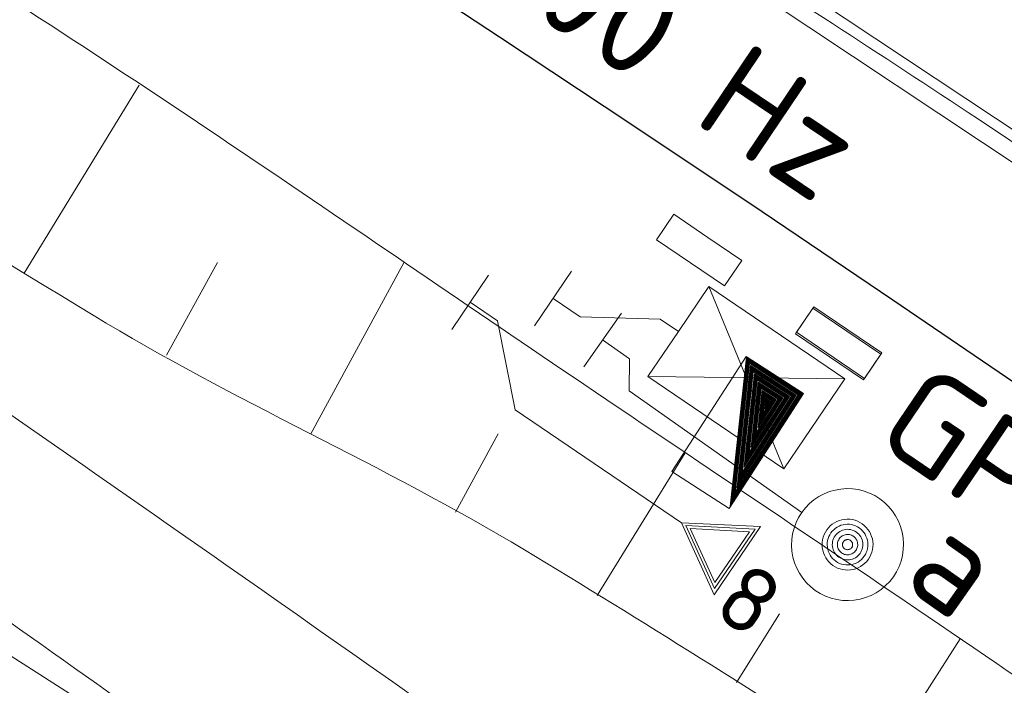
# Model space of a CAD drawing. Header units: metres. Extents: x 3425540 to 3446143, y 5432760 to 5444637.
# Tile 336 of 656: x 3440162 to 3440180, y 5439394 to 5439406. Entities that reach past the tile are written whole.
import ezdxf
from ezdxf.enums import TextEntityAlignment as Align

# ---------------------------------------------------------------- set-up
doc = ezdxf.new("R2010")
doc.units = ezdxf.units.M
for name, color, linetype, lineweight in [('B_Bestand', 9, 'Continuous', 18), ('B_Böschung', 9, 'Continuous', 18), ('B_Flurgrenzen', 9, 'Continuous', 18), ('B_Gleisachse', 9, 'Continuous', 25), ('Bestand Kabeltröge', 9, 'Continuous', 18)]:
    doc.layers.add(name, color=color, linetype=linetype, lineweight=lineweight)
doc.styles.get("Standard").update_dxf_attribs({"font": 'isocpeur.ttf'})

msp = doc.modelspace()

# ---------------------------------------------------------------- hatches: boundary and pattern name
at = {"layer": 'B_Bestand'}
h = msp.add_hatch(color=256, dxfattribs=at)
h.paths.add_polyline_path([(3440174.847, 5439397.368), (3440176.175, 5439399.424), (3440175.147, 5439400.088)])
h.paths.add_polyline_path([(3440174.854, 5439397.388), (3440175.151, 5439400.08), (3440176.168, 5439399.423)], flags=16)
h = msp.add_hatch(color=256, dxfattribs=at)
h.paths.add_polyline_path([(3440174.861, 5439397.408), (3440176.161, 5439399.421), (3440175.155, 5439400.071)])
h.paths.add_polyline_path([(3440174.868, 5439397.428), (3440175.158, 5439400.063), (3440176.154, 5439399.42)], flags=16)
h = msp.add_hatch(color=256, dxfattribs=at)
h.paths.add_polyline_path([(3440174.875, 5439397.448), (3440176.148, 5439399.418), (3440175.162, 5439400.055)])
h.paths.add_polyline_path([(3440174.911, 5439397.548), (3440175.182, 5439400.013), (3440176.114, 5439399.411)], flags=16)
h.paths.add_polyline_path([(3440174.903, 5439397.528), (3440175.178, 5439400.021), (3440176.121, 5439399.413)], flags=16)
h.paths.add_polyline_path([(3440174.896, 5439397.508), (3440175.174, 5439400.03), (3440176.127, 5439399.414)], flags=16)
h.paths.add_polyline_path([(3440174.889, 5439397.488), (3440175.17, 5439400.038), (3440176.134, 5439399.416)], flags=16)
h.paths.add_polyline_path([(3440174.882, 5439397.468), (3440175.166, 5439400.046), (3440176.141, 5439399.417)], flags=16)
h = msp.add_hatch(color=256, dxfattribs=at)
h.paths.add_polyline_path([(3440174.918, 5439397.568), (3440176.107, 5439399.41), (3440175.186, 5439400.004)])
h.paths.add_polyline_path([(3440174.925, 5439397.588), (3440175.19, 5439399.996), (3440176.1, 5439399.408)], flags=16)
h = msp.add_hatch(color=256, dxfattribs=at)
h.paths.add_polyline_path([(3440174.932, 5439397.608), (3440176.094, 5439399.407), (3440175.194, 5439399.988)])
h.paths.add_polyline_path([(3440174.939, 5439397.628), (3440175.198, 5439399.979), (3440176.087, 5439399.405)], flags=16)
h = msp.add_hatch(color=256, dxfattribs=at)
h.paths.add_polyline_path([(3440174.975, 5439397.728), (3440176.053, 5439399.398), (3440175.218, 5439399.937)])
h.paths.add_polyline_path([(3440174.982, 5439397.748), (3440175.222, 5439399.929), (3440176.046, 5439399.397)], flags=16)
h = msp.add_hatch(color=256, dxfattribs=at)
h.paths.add_polyline_path([(3440174.989, 5439397.768), (3440176.04, 5439399.395), (3440175.226, 5439399.921)])
h.paths.add_polyline_path([(3440174.996, 5439397.788), (3440175.23, 5439399.912), (3440176.033, 5439399.394)], flags=16)
h = msp.add_hatch(color=256, dxfattribs=at)
h.paths.add_polyline_path([(3440175.003, 5439397.808), (3440176.026, 5439399.392), (3440175.234, 5439399.904)])
h.paths.add_polyline_path([(3440175.039, 5439397.909), (3440175.254, 5439399.862), (3440175.992, 5439399.385)], flags=16)
h.paths.add_polyline_path([(3440175.032, 5439397.888), (3440175.25, 5439399.87), (3440175.999, 5439399.386)], flags=16)
h.paths.add_polyline_path([(3440175.024, 5439397.868), (3440175.246, 5439399.879), (3440176.006, 5439399.388)], flags=16)
h.paths.add_polyline_path([(3440175.017, 5439397.848), (3440175.242, 5439399.887), (3440176.013, 5439399.389)], flags=16)
h.paths.add_polyline_path([(3440175.01, 5439397.828), (3440175.238, 5439399.896), (3440176.019, 5439399.391)], flags=16)
h = msp.add_hatch(color=256, dxfattribs=at)
h.paths.add_polyline_path([(3440175.046, 5439397.928), (3440175.986, 5439399.384), (3440175.258, 5439399.853)])
h.paths.add_polyline_path([(3440175.053, 5439397.948), (3440175.262, 5439399.845), (3440175.979, 5439399.382)], flags=16)
h = msp.add_hatch(color=256, dxfattribs=at)
h.paths.add_polyline_path([(3440175.06, 5439397.969), (3440175.972, 5439399.381), (3440175.266, 5439399.837)])
h.paths.add_polyline_path([(3440175.067, 5439397.989), (3440175.27, 5439399.828), (3440175.965, 5439399.379)], flags=16)
h = msp.add_hatch(color=256, dxfattribs=at)
h.paths.add_polyline_path([(3440175.103, 5439398.089), (3440175.932, 5439399.372), (3440175.29, 5439399.786)])
h.paths.add_polyline_path([(3440175.11, 5439398.109), (3440175.294, 5439399.778), (3440175.925, 5439399.371)], flags=16)
h = msp.add_hatch(color=256, dxfattribs=at)
h.paths.add_polyline_path([(3440175.117, 5439398.129), (3440175.918, 5439399.369), (3440175.298, 5439399.77)])
h.paths.add_polyline_path([(3440175.124, 5439398.149), (3440175.302, 5439399.761), (3440175.911, 5439399.368)], flags=16)
h = msp.add_hatch(color=256, dxfattribs=at)
h.paths.add_polyline_path([(3440175.131, 5439398.169), (3440175.905, 5439399.366), (3440175.306, 5439399.753)])
h.paths.add_polyline_path([(3440175.167, 5439398.269), (3440175.326, 5439399.711), (3440175.871, 5439399.359)], flags=16)
h.paths.add_polyline_path([(3440175.16, 5439398.249), (3440175.322, 5439399.719), (3440175.878, 5439399.36)], flags=16)
h.paths.add_polyline_path([(3440175.153, 5439398.229), (3440175.318, 5439399.728), (3440175.884, 5439399.362)], flags=16)
h.paths.add_polyline_path([(3440175.145, 5439398.209), (3440175.314, 5439399.736), (3440175.891, 5439399.363)], flags=16)
h.paths.add_polyline_path([(3440175.138, 5439398.189), (3440175.31, 5439399.745), (3440175.898, 5439399.365)], flags=16)
h = msp.add_hatch(color=256, dxfattribs=at)
h.paths.add_polyline_path([(3440175.174, 5439398.289), (3440175.864, 5439399.357), (3440175.33, 5439399.703)])
h.paths.add_polyline_path([(3440175.181, 5439398.309), (3440175.334, 5439399.694), (3440175.857, 5439399.356)], flags=16)
h = msp.add_hatch(color=256, dxfattribs=at)
h.paths.add_polyline_path([(3440175.188, 5439398.329), (3440175.851, 5439399.355), (3440175.338, 5439399.686)])
h.paths.add_polyline_path([(3440175.195, 5439398.349), (3440175.342, 5439399.678), (3440175.844, 5439399.353)], flags=16)
h = msp.add_hatch(color=256, dxfattribs=at)
h.paths.add_polyline_path([(3440175.231, 5439398.449), (3440175.81, 5439399.346), (3440175.362, 5439399.636)])
h.paths.add_polyline_path([(3440175.238, 5439398.469), (3440175.366, 5439399.627), (3440175.803, 5439399.344)], flags=16)
h = msp.add_hatch(color=256, dxfattribs=at)
h.paths.add_polyline_path([(3440175.245, 5439398.489), (3440175.797, 5439399.343), (3440175.37, 5439399.619)])
h.paths.add_polyline_path([(3440175.252, 5439398.509), (3440175.374, 5439399.61), (3440175.79, 5439399.341)], flags=16)
h = msp.add_hatch(color=256, dxfattribs=at)
h.paths.add_polyline_path([(3440175.259, 5439398.529), (3440175.783, 5439399.34), (3440175.378, 5439399.602)])
h.paths.add_polyline_path([(3440175.295, 5439398.629), (3440175.398, 5439399.56), (3440175.75, 5439399.333)], flags=16)
h.paths.add_polyline_path([(3440175.288, 5439398.609), (3440175.394, 5439399.568), (3440175.756, 5439399.334)], flags=16)
h.paths.add_polyline_path([(3440175.281, 5439398.589), (3440175.39, 5439399.577), (3440175.763, 5439399.336)], flags=16)
h.paths.add_polyline_path([(3440175.274, 5439398.569), (3440175.386, 5439399.585), (3440175.77, 5439399.337)], flags=16)
h.paths.add_polyline_path([(3440175.266, 5439398.549), (3440175.382, 5439399.594), (3440175.777, 5439399.339)], flags=16)
h = msp.add_hatch(color=256, dxfattribs=at)
h.paths.add_polyline_path([(3440175.302, 5439398.649), (3440175.743, 5439399.331), (3440175.402, 5439399.552)])
h.paths.add_polyline_path([(3440175.309, 5439398.669), (3440175.406, 5439399.543), (3440175.736, 5439399.33)], flags=16)
h = msp.add_hatch(color=256, dxfattribs=at)
h.paths.add_polyline_path([(3440175.316, 5439398.689), (3440175.729, 5439399.328), (3440175.409, 5439399.535)])
h.paths.add_polyline_path([(3440175.323, 5439398.709), (3440175.413, 5439399.527), (3440175.723, 5439399.327)], flags=16)
h = msp.add_hatch(color=256, dxfattribs=at)
h.paths.add_polyline_path([(3440175.359, 5439398.809), (3440175.689, 5439399.32), (3440175.434, 5439399.485)])
h.paths.add_polyline_path([(3440175.366, 5439398.829), (3440175.438, 5439399.476), (3440175.682, 5439399.318)], flags=16)
h = msp.add_hatch(color=256, dxfattribs=at)
h.paths.add_polyline_path([(3440175.373, 5439398.849), (3440175.675, 5439399.317), (3440175.442, 5439399.468)])
h.paths.add_polyline_path([(3440175.38, 5439398.869), (3440175.445, 5439399.46), (3440175.669, 5439399.315)], flags=16)
h = msp.add_hatch(color=256, dxfattribs=at)
h.paths.add_polyline_path([(3440175.388, 5439398.889), (3440175.662, 5439399.314), (3440175.449, 5439399.451)])
h.paths.add_polyline_path([(3440175.423, 5439398.989), (3440175.469, 5439399.409), (3440175.628, 5439399.307)], flags=16)
h.paths.add_polyline_path([(3440175.416, 5439398.969), (3440175.465, 5439399.418), (3440175.635, 5439399.308)], flags=16)
h.paths.add_polyline_path([(3440175.409, 5439398.949), (3440175.461, 5439399.426), (3440175.642, 5439399.31)], flags=16)
h.paths.add_polyline_path([(3440175.402, 5439398.929), (3440175.457, 5439399.434), (3440175.648, 5439399.311)], flags=16)
h.paths.add_polyline_path([(3440175.395, 5439398.909), (3440175.453, 5439399.443), (3440175.655, 5439399.312)], flags=16)
h = msp.add_hatch(color=256, dxfattribs=at)
h.paths.add_polyline_path([(3440175.43, 5439399.009), (3440175.621, 5439399.305), (3440175.473, 5439399.401)])
h.paths.add_polyline_path([(3440175.437, 5439399.029), (3440175.477, 5439399.392), (3440175.615, 5439399.304)], flags=16)
h = msp.add_hatch(color=256, dxfattribs=at)
h.paths.add_polyline_path([(3440175.444, 5439399.049), (3440175.608, 5439399.302), (3440175.481, 5439399.384)])
h.paths.add_polyline_path([(3440175.452, 5439399.069), (3440175.485, 5439399.376), (3440175.601, 5439399.301)], flags=16)
h = msp.add_hatch(color=256, dxfattribs=at)
h.paths.add_polyline_path([(3440175.48, 5439399.149), (3440175.574, 5439399.295), (3440175.501, 5439399.342)])
h.paths.add_polyline_path([(3440175.487, 5439399.169), (3440175.505, 5439399.334), (3440175.567, 5439399.294)], flags=16)
h = msp.add_hatch(color=256, dxfattribs=at)
h.paths.add_polyline_path([(3440175.494, 5439399.189), (3440175.561, 5439399.292), (3440175.509, 5439399.325)])
h.paths.add_polyline_path([(3440175.501, 5439399.209), (3440175.513, 5439399.317), (3440175.554, 5439399.291)], flags=16)
h = msp.add_hatch(color=256, dxfattribs=at)
h.paths.add_polyline_path([(3440175.508, 5439399.23), (3440175.547, 5439399.289), (3440175.517, 5439399.309)])
h.paths.add_polyline_path([(3440175.516, 5439399.25), (3440175.521, 5439399.3), (3440175.54, 5439399.288)], flags=16)

# ---------------------------------------------------------------- linework, layer by layer
for p, q in [((3440173.502, 5439402.232), (3440173.818, 5439402.697)), ((3440173.818, 5439402.697), (3440174.438, 5439402.276)), ((3440174.438, 5439402.276), (3440175.059, 5439401.855)), ((3440174.743, 5439401.39), (3440173.502, 5439402.232)), ((3440175.059, 5439401.855), (3440174.743, 5439401.39)), ((3440170.44, 5439401.587), (3440169.766, 5439400.594)), ((3440171.953, 5439401.658), (3440171.279, 5439400.665)), ((3440174.461, 5439401.378), (3440175.829, 5439398.055)), ((3440170.103, 5439401.091), (3440170.599, 5439400.754)), ((3440171.616, 5439401.162), (3440172.112, 5439400.825)), ((3440172.866, 5439400.895), (3440172.176, 5439399.914)), ((3440176.04, 5439400.519), (3440176.354, 5439400.985)), ((3440176.057, 5439400.546), (3440176.373, 5439401.011)), ((3440176.354, 5439400.985), (3440176.976, 5439400.566)), ((3440176.373, 5439401.011), (3440176.993, 5439400.59)), ((3440170.599, 5439400.754), (3440170.927, 5439399.13)), ((3440172.112, 5439400.825), (3440173.572, 5439400.784)), ((3440177.284, 5439399.68), (3440176.04, 5439400.519)), ((3440177.298, 5439399.704), (3440176.057, 5439400.546)), ((3440176.976, 5439400.566), (3440177.598, 5439400.147)), ((3440176.993, 5439400.59), (3440177.614, 5439400.169)), ((3440172.521, 5439400.404), (3440173.011, 5439400.059)), ((3440177.598, 5439400.147), (3440177.284, 5439399.68)), ((3440177.614, 5439400.169), (3440177.298, 5439399.704)), ((3440173.002, 5439399.476), (3440173.014, 5439400.055)), ((3440175.139, 5439400.105), (3440173.783, 5439398.006)), ((3440176.188, 5439399.427), (3440175.139, 5439400.105)), ((3440176.942, 5439399.695), (3440173.348, 5439399.739)), ((3440173.002, 5439399.477), (3440176.155, 5439397.258)), ((3440174.832, 5439397.328), (3440176.188, 5439399.427)), ((3440173.783, 5439398.006), (3440174.832, 5439397.328))]:
    msp.add_line(p, q, dxfattribs=at)
for points in [[(3440173.572, 5439400.784), (3440173.905, 5439400.559), (3440173.348, 5439399.739), (3440175.829, 5439398.055), (3440176.942, 5439399.695), (3440174.461, 5439401.378), (3440173.905, 5439400.559)], [(3440170.927, 5439399.13), (3440173.96, 5439397.071), (3440174.559, 5439395.755), (3440175.404, 5439397.001), (3440173.96, 5439397.071)], [(3440176.402, 5439395.835), (3440176.493, 5439395.778), (3440176.589, 5439395.731), (3440176.69, 5439395.694), (3440176.794, 5439395.668), (3440176.899, 5439395.653), (3440177.006, 5439395.649), (3440177.113, 5439395.656), (3440177.218, 5439395.675), (3440177.321, 5439395.704), (3440177.42, 5439395.744), (3440177.515, 5439395.794), (3440177.604, 5439395.853), (3440177.685, 5439395.922), (3440177.76, 5439395.999), (3440177.826, 5439396.083), (3440177.883, 5439396.173), (3440177.93, 5439396.27), (3440177.967, 5439396.37), (3440177.993, 5439396.474), (3440178.008, 5439396.58), (3440178.012, 5439396.687), (3440178.005, 5439396.793), (3440177.987, 5439396.898), (3440177.958, 5439397.001), (3440177.918, 5439397.1), (3440177.868, 5439397.195), (3440177.808, 5439397.284), (3440177.739, 5439397.367), (3440177.663, 5439397.441), (3440177.578, 5439397.507), (3440177.488, 5439397.564), (3440177.392, 5439397.611), (3440177.292, 5439397.647), (3440177.188, 5439397.674), (3440177.082, 5439397.688), (3440176.975, 5439397.693), (3440176.868, 5439397.685), (3440176.763, 5439397.667), (3440176.66, 5439397.638), (3440176.561, 5439397.598), (3440176.466, 5439397.548), (3440176.378, 5439397.488), (3440176.295, 5439397.42), (3440176.221, 5439397.343), (3440176.154, 5439397.259), (3440176.098, 5439397.168), (3440176.05, 5439397.072), (3440176.014, 5439396.972), (3440175.988, 5439396.868), (3440175.973, 5439396.762), (3440175.968, 5439396.655), (3440175.976, 5439396.549), (3440175.994, 5439396.443), (3440176.023, 5439396.34), (3440176.064, 5439396.241), (3440176.113, 5439396.147), (3440176.173, 5439396.058), (3440176.241, 5439395.976), (3440176.318, 5439395.901), (3440176.402, 5439395.835)], [(3440176.723, 5439396.291), (3440176.765, 5439396.265), (3440176.809, 5439396.244), (3440176.854, 5439396.227), (3440176.901, 5439396.215), (3440176.949, 5439396.208), (3440176.998, 5439396.206), (3440177.046, 5439396.21), (3440177.094, 5439396.218), (3440177.141, 5439396.231), (3440177.186, 5439396.249), (3440177.229, 5439396.272), (3440177.269, 5439396.299), (3440177.306, 5439396.33), (3440177.34, 5439396.365), (3440177.37, 5439396.404), (3440177.396, 5439396.445), (3440177.418, 5439396.489), (3440177.435, 5439396.534), (3440177.447, 5439396.581), (3440177.453, 5439396.629), (3440177.455, 5439396.678), (3440177.452, 5439396.726), (3440177.443, 5439396.774), (3440177.43, 5439396.821), (3440177.412, 5439396.866), (3440177.389, 5439396.909), (3440177.362, 5439396.949), (3440177.331, 5439396.986), (3440177.296, 5439397.021), (3440177.258, 5439397.051), (3440177.217, 5439397.077), (3440177.173, 5439397.098), (3440177.127, 5439397.115), (3440177.08, 5439397.127), (3440177.032, 5439397.133), (3440176.983, 5439397.135), (3440176.935, 5439397.132), (3440176.887, 5439397.124), (3440176.841, 5439397.11), (3440176.795, 5439397.092), (3440176.752, 5439397.07), (3440176.712, 5439397.043), (3440176.674, 5439397.012), (3440176.641, 5439396.976), (3440176.61, 5439396.938), (3440176.585, 5439396.897), (3440176.563, 5439396.853), (3440176.547, 5439396.808), (3440176.535, 5439396.76), (3440176.528, 5439396.712), (3440176.526, 5439396.663), (3440176.529, 5439396.615), (3440176.538, 5439396.567), (3440176.551, 5439396.521), (3440176.569, 5439396.476), (3440176.592, 5439396.432), (3440176.619, 5439396.392), (3440176.65, 5439396.355), (3440176.685, 5439396.321), (3440176.723, 5439396.291)], [(3440174.04, 5439397.017), (3440174.565, 5439395.868), (3440175.302, 5439396.953), (3440174.04, 5439397.017)], [(3440174.119, 5439396.963), (3440174.571, 5439395.98), (3440175.199, 5439396.906), (3440174.119, 5439396.963)], [(3440176.776, 5439396.367), (3440176.809, 5439396.346), (3440176.845, 5439396.329), (3440176.881, 5439396.316), (3440176.919, 5439396.306), (3440176.957, 5439396.301), (3440176.996, 5439396.299), (3440177.035, 5439396.302), (3440177.073, 5439396.308), (3440177.111, 5439396.319), (3440177.146, 5439396.334), (3440177.182, 5439396.352), (3440177.213, 5439396.374), (3440177.243, 5439396.398), (3440177.271, 5439396.427), (3440177.294, 5439396.458), (3440177.315, 5439396.49), (3440177.332, 5439396.525), (3440177.346, 5439396.562), (3440177.355, 5439396.599), (3440177.361, 5439396.638), (3440177.362, 5439396.677), (3440177.36, 5439396.715), (3440177.353, 5439396.754), (3440177.342, 5439396.791), (3440177.327, 5439396.827), (3440177.309, 5439396.862), (3440177.288, 5439396.894), (3440177.263, 5439396.923), (3440177.235, 5439396.951), (3440177.204, 5439396.975), (3440177.171, 5439396.996), (3440177.136, 5439397.012), (3440177.1, 5439397.026), (3440177.063, 5439397.035), (3440177.023, 5439397.041), (3440176.985, 5439397.042), (3440176.946, 5439397.04), (3440176.908, 5439397.033), (3440176.87, 5439397.023), (3440176.835, 5439397.008), (3440176.8, 5439396.99), (3440176.768, 5439396.968), (3440176.738, 5439396.943), (3440176.71, 5439396.915), (3440176.686, 5439396.885), (3440176.666, 5439396.852), (3440176.649, 5439396.817), (3440176.636, 5439396.78), (3440176.626, 5439396.743), (3440176.621, 5439396.704), (3440176.619, 5439396.665), (3440176.622, 5439396.626), (3440176.628, 5439396.588), (3440176.639, 5439396.551), (3440176.653, 5439396.515), (3440176.672, 5439396.48), (3440176.693, 5439396.448), (3440176.718, 5439396.418), (3440176.746, 5439396.391), (3440176.776, 5439396.367)], [(3440176.83, 5439396.443), (3440176.855, 5439396.428), (3440176.881, 5439396.415), (3440176.908, 5439396.404), (3440176.937, 5439396.397), (3440176.966, 5439396.393), (3440176.995, 5439396.392), (3440177.024, 5439396.394), (3440177.053, 5439396.399), (3440177.081, 5439396.407), (3440177.108, 5439396.418), (3440177.134, 5439396.432), (3440177.158, 5439396.448), (3440177.18, 5439396.467), (3440177.2, 5439396.488), (3440177.218, 5439396.511), (3440177.234, 5439396.535), (3440177.247, 5439396.561), (3440177.257, 5439396.589), (3440177.264, 5439396.617), (3440177.268, 5439396.646), (3440177.27, 5439396.675), (3440177.267, 5439396.704), (3440177.262, 5439396.733), (3440177.255, 5439396.761), (3440177.244, 5439396.788), (3440177.23, 5439396.814), (3440177.214, 5439396.838), (3440177.195, 5439396.86), (3440177.174, 5439396.88), (3440177.151, 5439396.899), (3440177.126, 5439396.914), (3440177.1, 5439396.927), (3440177.073, 5439396.937), (3440177.044, 5439396.944), (3440177.016, 5439396.949), (3440176.987, 5439396.95), (3440176.957, 5439396.948), (3440176.928, 5439396.942), (3440176.9, 5439396.935), (3440176.873, 5439396.924), (3440176.848, 5439396.91), (3440176.823, 5439396.894), (3440176.801, 5439396.875), (3440176.781, 5439396.854), (3440176.762, 5439396.831), (3440176.747, 5439396.806), (3440176.734, 5439396.78), (3440176.724, 5439396.753), (3440176.717, 5439396.725), (3440176.713, 5439396.696), (3440176.712, 5439396.667), (3440176.714, 5439396.638), (3440176.719, 5439396.609), (3440176.727, 5439396.58), (3440176.738, 5439396.553), (3440176.751, 5439396.528), (3440176.768, 5439396.503), (3440176.786, 5439396.481), (3440176.807, 5439396.461), (3440176.83, 5439396.443)], [(3440176.883, 5439396.519), (3440176.9, 5439396.509), (3440176.918, 5439396.5), (3440176.936, 5439396.493), (3440176.955, 5439396.489), (3440176.974, 5439396.486), (3440176.993, 5439396.485), (3440177.013, 5439396.487), (3440177.032, 5439396.49), (3440177.051, 5439396.495), (3440177.069, 5439396.502), (3440177.086, 5439396.512), (3440177.102, 5439396.522), (3440177.117, 5439396.535), (3440177.131, 5439396.549), (3440177.142, 5439396.564), (3440177.153, 5439396.58), (3440177.161, 5439396.598), (3440177.168, 5439396.616), (3440177.173, 5439396.635), (3440177.176, 5439396.654), (3440177.176, 5439396.674), (3440177.175, 5439396.693), (3440177.172, 5439396.712), (3440177.166, 5439396.731), (3440177.159, 5439396.749), (3440177.15, 5439396.766), (3440177.139, 5439396.782), (3440177.127, 5439396.797), (3440177.113, 5439396.811), (3440177.097, 5439396.823), (3440177.081, 5439396.833), (3440177.064, 5439396.842), (3440177.046, 5439396.848), (3440177.026, 5439396.853), (3440177.007, 5439396.856), (3440176.988, 5439396.856), (3440176.968, 5439396.855), (3440176.949, 5439396.852), (3440176.913, 5439396.84), (3440176.895, 5439396.83), (3440176.879, 5439396.819), (3440176.864, 5439396.807), (3440176.851, 5439396.793), (3440176.838, 5439396.778), (3440176.829, 5439396.761), (3440176.82, 5439396.744), (3440176.813, 5439396.726), (3440176.809, 5439396.707), (3440176.805, 5439396.687), (3440176.805, 5439396.668), (3440176.806, 5439396.649), (3440176.81, 5439396.63), (3440176.815, 5439396.611), (3440176.822, 5439396.593), (3440176.831, 5439396.576), (3440176.842, 5439396.559), (3440176.854, 5439396.544), (3440176.868, 5439396.531), (3440176.883, 5439396.519)], [(3440176.937, 5439396.595), (3440176.945, 5439396.59), (3440176.954, 5439396.585), (3440176.963, 5439396.582), (3440176.973, 5439396.58), (3440176.982, 5439396.578), (3440176.992, 5439396.578), (3440177.002, 5439396.579), (3440177.011, 5439396.58), (3440177.021, 5439396.583), (3440177.03, 5439396.587), (3440177.038, 5439396.591), (3440177.054, 5439396.603), (3440177.061, 5439396.61), (3440177.067, 5439396.618), (3440177.072, 5439396.626), (3440177.076, 5439396.634), (3440177.079, 5439396.643), (3440177.082, 5439396.653), (3440177.083, 5439396.663), (3440177.083, 5439396.682), (3440177.081, 5439396.691), (3440177.078, 5439396.701), (3440177.075, 5439396.71), (3440177.07, 5439396.718), (3440177.065, 5439396.727), (3440177.059, 5439396.734), (3440177.052, 5439396.741), (3440177.044, 5439396.747), (3440177.036, 5439396.752), (3440177.027, 5439396.756), (3440177.018, 5439396.759), (3440177.008, 5439396.762), (3440176.999, 5439396.763), (3440176.989, 5439396.764), (3440176.979, 5439396.763), (3440176.97, 5439396.761), (3440176.96, 5439396.759), (3440176.952, 5439396.755), (3440176.943, 5439396.75), (3440176.935, 5439396.745), (3440176.927, 5439396.739), (3440176.921, 5439396.732), (3440176.914, 5439396.724), (3440176.909, 5439396.716), (3440176.905, 5439396.708), (3440176.902, 5439396.698), (3440176.9, 5439396.689), (3440176.898, 5439396.679), (3440176.898, 5439396.67), (3440176.899, 5439396.659), (3440176.9, 5439396.65), (3440176.903, 5439396.641), (3440176.906, 5439396.632), (3440176.911, 5439396.623), (3440176.917, 5439396.615), (3440176.923, 5439396.607), (3440176.929, 5439396.601), (3440176.937, 5439396.595)]]:
    msp.add_lwpolyline(points, dxfattribs=at)
for points in [[(3440174.847, 5439397.368), (3440176.175, 5439399.424), (3440175.147, 5439400.088)], [(3440174.854, 5439397.388), (3440175.151, 5439400.08), (3440176.168, 5439399.423)], [(3440174.861, 5439397.408), (3440176.161, 5439399.421), (3440175.155, 5439400.071)], [(3440174.868, 5439397.428), (3440175.158, 5439400.063), (3440176.154, 5439399.42)], [(3440174.875, 5439397.448), (3440176.148, 5439399.418), (3440175.162, 5439400.055)], [(3440174.882, 5439397.468), (3440175.166, 5439400.046), (3440176.141, 5439399.417)], [(3440174.889, 5439397.488), (3440175.17, 5439400.038), (3440176.134, 5439399.416)], [(3440174.896, 5439397.508), (3440175.174, 5439400.03), (3440176.127, 5439399.414)], [(3440174.903, 5439397.528), (3440175.178, 5439400.021), (3440176.121, 5439399.413)], [(3440174.911, 5439397.548), (3440175.182, 5439400.013), (3440176.114, 5439399.411)], [(3440174.918, 5439397.568), (3440176.107, 5439399.41), (3440175.186, 5439400.004)], [(3440174.925, 5439397.588), (3440175.19, 5439399.996), (3440176.1, 5439399.408)], [(3440174.932, 5439397.608), (3440176.094, 5439399.407), (3440175.194, 5439399.988)], [(3440174.939, 5439397.628), (3440175.198, 5439399.979), (3440176.087, 5439399.405)], [(3440174.975, 5439397.728), (3440176.053, 5439399.398), (3440175.218, 5439399.937)], [(3440174.982, 5439397.748), (3440175.222, 5439399.929), (3440176.046, 5439399.397)], [(3440174.989, 5439397.768), (3440176.04, 5439399.395), (3440175.226, 5439399.921)], [(3440174.996, 5439397.788), (3440175.23, 5439399.912), (3440176.033, 5439399.394)], [(3440175.003, 5439397.808), (3440176.026, 5439399.392), (3440175.234, 5439399.904)], [(3440175.01, 5439397.828), (3440175.238, 5439399.896), (3440176.019, 5439399.391)], [(3440175.017, 5439397.848), (3440175.242, 5439399.887), (3440176.013, 5439399.389)], [(3440175.024, 5439397.868), (3440175.246, 5439399.879), (3440176.006, 5439399.388)], [(3440175.032, 5439397.888), (3440175.25, 5439399.87), (3440175.999, 5439399.386)], [(3440175.039, 5439397.909), (3440175.254, 5439399.862), (3440175.992, 5439399.385)], [(3440175.046, 5439397.928), (3440175.986, 5439399.384), (3440175.258, 5439399.853)], [(3440175.053, 5439397.948), (3440175.262, 5439399.845), (3440175.979, 5439399.382)], [(3440175.06, 5439397.969), (3440175.972, 5439399.381), (3440175.266, 5439399.837)], [(3440175.067, 5439397.989), (3440175.27, 5439399.828), (3440175.965, 5439399.379)], [(3440175.103, 5439398.089), (3440175.932, 5439399.372), (3440175.29, 5439399.786)], [(3440175.11, 5439398.109), (3440175.294, 5439399.778), (3440175.925, 5439399.371)], [(3440175.117, 5439398.129), (3440175.918, 5439399.369), (3440175.298, 5439399.77)], [(3440175.124, 5439398.149), (3440175.302, 5439399.761), (3440175.911, 5439399.368)], [(3440175.131, 5439398.169), (3440175.905, 5439399.366), (3440175.306, 5439399.753)], [(3440175.138, 5439398.189), (3440175.31, 5439399.745), (3440175.898, 5439399.365)], [(3440175.145, 5439398.209), (3440175.314, 5439399.736), (3440175.891, 5439399.363)], [(3440175.153, 5439398.229), (3440175.318, 5439399.728), (3440175.884, 5439399.362)], [(3440175.16, 5439398.249), (3440175.322, 5439399.719), (3440175.878, 5439399.36)], [(3440175.167, 5439398.269), (3440175.326, 5439399.711), (3440175.871, 5439399.359)], [(3440175.174, 5439398.289), (3440175.864, 5439399.357), (3440175.33, 5439399.703)], [(3440175.181, 5439398.309), (3440175.334, 5439399.694), (3440175.857, 5439399.356)], [(3440175.188, 5439398.329), (3440175.851, 5439399.355), (3440175.338, 5439399.686)], [(3440175.195, 5439398.349), (3440175.342, 5439399.678), (3440175.844, 5439399.353)], [(3440175.231, 5439398.449), (3440175.81, 5439399.346), (3440175.362, 5439399.636)], [(3440175.238, 5439398.469), (3440175.366, 5439399.627), (3440175.803, 5439399.344)], [(3440175.245, 5439398.489), (3440175.797, 5439399.343), (3440175.37, 5439399.619)], [(3440175.252, 5439398.509), (3440175.374, 5439399.61), (3440175.79, 5439399.341)], [(3440175.259, 5439398.529), (3440175.783, 5439399.34), (3440175.378, 5439399.602)], [(3440175.266, 5439398.549), (3440175.382, 5439399.594), (3440175.777, 5439399.339)], [(3440175.274, 5439398.569), (3440175.386, 5439399.585), (3440175.77, 5439399.337)], [(3440175.281, 5439398.589), (3440175.39, 5439399.577), (3440175.763, 5439399.336)], [(3440175.288, 5439398.609), (3440175.394, 5439399.568), (3440175.756, 5439399.334)], [(3440175.295, 5439398.629), (3440175.398, 5439399.56), (3440175.75, 5439399.333)], [(3440175.302, 5439398.649), (3440175.743, 5439399.331), (3440175.402, 5439399.552)], [(3440175.309, 5439398.669), (3440175.406, 5439399.543), (3440175.736, 5439399.33)], [(3440175.316, 5439398.689), (3440175.729, 5439399.328), (3440175.409, 5439399.535)], [(3440175.323, 5439398.709), (3440175.413, 5439399.527), (3440175.723, 5439399.327)], [(3440175.359, 5439398.809), (3440175.689, 5439399.32), (3440175.434, 5439399.485)], [(3440175.366, 5439398.829), (3440175.438, 5439399.476), (3440175.682, 5439399.318)], [(3440175.373, 5439398.849), (3440175.675, 5439399.317), (3440175.442, 5439399.468)], [(3440175.38, 5439398.869), (3440175.445, 5439399.46), (3440175.669, 5439399.315)], [(3440175.388, 5439398.889), (3440175.662, 5439399.314), (3440175.449, 5439399.451)], [(3440175.395, 5439398.909), (3440175.453, 5439399.443), (3440175.655, 5439399.312)], [(3440175.402, 5439398.929), (3440175.457, 5439399.434), (3440175.648, 5439399.311)], [(3440175.409, 5439398.949), (3440175.461, 5439399.426), (3440175.642, 5439399.31)], [(3440175.416, 5439398.969), (3440175.465, 5439399.418), (3440175.635, 5439399.308)], [(3440175.423, 5439398.989), (3440175.469, 5439399.409), (3440175.628, 5439399.307)], [(3440175.43, 5439399.009), (3440175.621, 5439399.305), (3440175.473, 5439399.401)], [(3440175.437, 5439399.029), (3440175.477, 5439399.392), (3440175.615, 5439399.304)], [(3440175.444, 5439399.049), (3440175.608, 5439399.302), (3440175.481, 5439399.384)], [(3440175.452, 5439399.069), (3440175.485, 5439399.376), (3440175.601, 5439399.301)], [(3440175.48, 5439399.149), (3440175.574, 5439399.295), (3440175.501, 5439399.342)], [(3440175.487, 5439399.169), (3440175.505, 5439399.334), (3440175.567, 5439399.294)], [(3440175.494, 5439399.189), (3440175.561, 5439399.292), (3440175.509, 5439399.325)], [(3440175.501, 5439399.209), (3440175.513, 5439399.317), (3440175.554, 5439399.291)], [(3440175.508, 5439399.23), (3440175.547, 5439399.289), (3440175.517, 5439399.309)], [(3440175.516, 5439399.25), (3440175.521, 5439399.3), (3440175.54, 5439399.288)]]:
    msp.add_lwpolyline(points, close=True, dxfattribs=at)
for points, knots in [([(3440419.601, 5439154.358), (3440417.983, 5439155.967), (3440416.366, 5439157.576), (3440414.748, 5439159.184), (3440411.137, 5439162.775), (3440408.165, 5439166.969), (3440405.234, 5439171.137), (3440401.877, 5439175.911), (3440398.539, 5439180.689), (3440395.278, 5439185.524), (3440391.428, 5439191.233), (3440387.641, 5439196.983), (3440383.771, 5439202.678), (3440378.894, 5439209.854), (3440373.991, 5439217.011), (3440368.969, 5439224.085), (3440365.389, 5439229.127), (3440361.763, 5439234.134), (3440358.128, 5439239.136), (3440354.715, 5439243.833), (3440351.28, 5439248.514), (3440347.838, 5439253.19), (3440343.106, 5439259.62), (3440338.263, 5439265.962), (3440333.372, 5439272.276), (3440329.906, 5439276.751), (3440326.316, 5439281.127), (3440322.53, 5439285.336), (3440319.369, 5439288.851), (3440316.145, 5439292.299), (3440312.906, 5439295.739), (3440309.024, 5439299.862), (3440305.152, 5439303.987), (3440301.179, 5439308.023), (3440295.263, 5439314.033), (3440289.183, 5439319.876), (3440282.959, 5439325.562), (3440278.429, 5439329.7), (3440273.881, 5439333.819), (3440269.352, 5439337.957), (3440264.591, 5439342.307), (3440259.841, 5439346.667), (3440255.08, 5439351.017), (3440250.528, 5439355.176), (3440245.912, 5439359.26), (3440241.252, 5439363.3), (3440234.221, 5439369.396), (3440226.94, 5439375.181), (3440219.623, 5439380.934), (3440213.699, 5439385.592), (3440207.739, 5439390.194), (3440201.59, 5439394.546), (3440196.411, 5439398.211), (3440191.065, 5439401.63), (3440185.881, 5439405.282), (3440182.401, 5439407.734), (3440178.961, 5439410.243), (3440175.482, 5439412.697), (3440172.121, 5439415.068), (3440168.742, 5439417.408), (3440165.304, 5439419.669), (3440158.261, 5439424.302), (3440151.034, 5439428.634), (3440143.692, 5439432.769), (3440136.815, 5439436.643), (3440129.92, 5439440.477), (3440123.004, 5439444.279), (3440116.785, 5439447.698), (3440110.576, 5439451.131), (3440104.308, 5439454.461), (3440097.475, 5439458.091), (3440090.54, 5439461.514), (3440083.62, 5439464.974), (3440080.258, 5439466.655), (3440076.882, 5439468.302), (3440073.49, 5439469.922), (3440069.017, 5439472.058), (3440064.471, 5439474.02), (3440059.881, 5439475.898), (3440056.454, 5439477.301), (3440052.97, 5439478.54), (3440049.482, 5439479.771), (3440047.513, 5439480.466), (3440045.424, 5439480.822), (3440043.508, 5439481.653), (3440041.432, 5439482.553), (3440039.381, 5439483.505), (3440037.313, 5439484.419), (3440035.47, 5439485.234), (3440033.667, 5439486.145), (3440031.781, 5439486.854), (3440030.009, 5439487.521), (3440028.236, 5439488.188), (3440026.464, 5439488.854)], [0, 0, 0, 0, 0.013012, 0.013012, 0.013012, 0.042058, 0.042058, 0.042058, 0.075323, 0.075323, 0.075323, 0.114595, 0.114595, 0.114595, 0.164078, 0.164078, 0.164078, 0.199344, 0.199344, 0.199344, 0.232461, 0.232461, 0.232461, 0.277994, 0.277994, 0.277994, 0.310266, 0.310266, 0.310266, 0.33721, 0.33721, 0.33721, 0.369499, 0.369499, 0.369499, 0.417582, 0.417582, 0.417582, 0.452577, 0.452577, 0.452577, 0.489358, 0.489358, 0.489358, 0.524523, 0.524523, 0.524523, 0.577581, 0.577581, 0.577581, 0.620538, 0.620538, 0.620538, 0.656713, 0.656713, 0.656713, 0.680996, 0.680996, 0.680996, 0.704452, 0.704452, 0.704452, 0.752501, 0.752501, 0.752501, 0.797512, 0.797512, 0.797512, 0.837988, 0.837988, 0.837988, 0.882109, 0.882109, 0.882109, 0.903543, 0.903543, 0.903543, 0.931802, 0.931802, 0.931802, 0.9529, 0.9529, 0.9529, 0.964809, 0.964809, 0.964809, 0.977708, 0.977708, 0.977708, 0.989199, 0.989199, 0.989199, 1, 1, 1, 1]), ([(3440174.951, 5439487.301), (3440180.151, 5439466.827), (3440185.351, 5439446.353), (3440190.551, 5439425.879), (3440191.48, 5439422.222), (3440192.296, 5439418.536), (3440193.197, 5439414.872), (3440193.68, 5439412.909), (3440194.24, 5439410.964), (3440194.746, 5439409.007), (3440195.048, 5439407.837), (3440195.216, 5439406.638), (3440195.52, 5439405.465), (3440195.749, 5439404.581), (3440196.071, 5439403.715), (3440196.516, 5439402.92), (3440196.715, 5439402.564), (3440196.915, 5439402.208), (3440197.114, 5439401.851)], [0, 0, 0, 0, 0.717348, 0.717348, 0.717348, 0.845492, 0.845492, 0.845492, 0.914158, 0.914158, 0.914158, 0.955199, 0.955199, 0.955199, 0.986135, 0.986135, 0.986135, 1, 1, 1, 1]), ([(3440380.353, 5439144.456), (3440380.464, 5439145.896), (3440380.574, 5439147.335), (3440380.685, 5439148.774), (3440380.852, 5439150.952), (3440380.428, 5439153.127), (3440380.132, 5439155.303), (3440379.796, 5439157.776), (3440379.387, 5439160.201), (3440378.693, 5439162.608), (3440377.814, 5439165.658), (3440376.646, 5439168.566), (3440375.153, 5439171.351), (3440372.469, 5439176.357), (3440369.713, 5439181.255), (3440366.744, 5439186.07), (3440363.12, 5439191.947), (3440359.576, 5439197.861), (3440355.681, 5439203.556), (3440351.551, 5439209.595), (3440347.268, 5439215.524), (3440343.109, 5439221.539), (3440340.014, 5439226.015), (3440337.044, 5439230.576), (3440333.926, 5439235.041), (3440331.157, 5439239.006), (3440328.072, 5439242.736), (3440324.964, 5439246.441), (3440321.57, 5439250.486), (3440317.815, 5439254.215), (3440314.455, 5439258.282), (3440311.308, 5439262.092), (3440308.459, 5439266.147), (3440305.292, 5439269.942), (3440301.437, 5439274.562), (3440297.543, 5439279.149), (3440293.565, 5439283.666), (3440290.388, 5439287.274), (3440287.184, 5439290.854), (3440283.94, 5439294.401), (3440280.417, 5439298.253), (3440276.855, 5439302.065), (3440273.208, 5439305.8), (3440269.472, 5439309.627), (3440265.675, 5439313.39), (3440261.813, 5439317.088), (3440258.233, 5439320.517), (3440254.648, 5439323.939), (3440251.018, 5439327.313), (3440247.08, 5439330.974), (3440243.13, 5439334.621), (3440239.181, 5439338.27), (3440235.251, 5439341.903), (3440231.309, 5439345.52), (3440227.344, 5439349.116), (3440223.204, 5439352.871), (3440218.836, 5439356.381), (3440214.289, 5439359.629), (3440210.974, 5439361.997), (3440207.648, 5439364.347), (3440204.332, 5439366.712), (3440200.58, 5439369.388), (3440196.841, 5439372.083), (3440193.083, 5439374.752), (3440185.226, 5439380.333), (3440176.763, 5439385.017), (3440168.744, 5439390.357), (3440164.377, 5439393.265), (3440160.185, 5439396.432), (3440155.801, 5439399.32), (3440146.729, 5439405.298), (3440137.463, 5439410.952), (3440128.074, 5439416.428), (3440121.766, 5439420.107), (3440115.42, 5439423.698), (3440108.935, 5439427.052), (3440101.525, 5439430.886), (3440094.05, 5439434.566), (3440086.538, 5439438.192), (3440076.639, 5439442.971), (3440066.76, 5439447.774), (3440056.668, 5439452.135), (3440047.78, 5439455.976), (3440038.786, 5439459.535), (3440029.784, 5439463.092), (3440022.776, 5439465.861), (3440015.764, 5439468.608), (3440008.704, 5439471.245), (3440003.032, 5439473.364), (3439997.309, 5439475.331), (3439991.556, 5439477.221), (3439985.282, 5439479.283), (3439979.004, 5439481.333), (3439972.639, 5439483.085), (3439967.753, 5439484.43), (3439962.866, 5439485.775), (3439957.98, 5439487.12)], [0, 0, 0, 0, 0.007668, 0.007668, 0.007668, 0.01927, 0.01927, 0.01927, 0.032453, 0.032453, 0.032453, 0.049155, 0.049155, 0.049155, 0.07917, 0.07917, 0.07917, 0.115807, 0.115807, 0.115807, 0.154658, 0.154658, 0.154658, 0.183571, 0.183571, 0.183571, 0.209246, 0.209246, 0.209246, 0.237279, 0.237279, 0.237279, 0.263537, 0.263537, 0.263537, 0.2955, 0.2955, 0.2955, 0.321029, 0.321029, 0.321029, 0.34875, 0.34875, 0.34875, 0.37715, 0.37715, 0.37715, 0.403478, 0.403478, 0.403478, 0.432037, 0.432037, 0.432037, 0.460464, 0.460464, 0.460464, 0.490143, 0.490143, 0.490143, 0.511779, 0.511779, 0.511779, 0.536261, 0.536261, 0.536261, 0.587454, 0.587454, 0.587454, 0.61533, 0.61533, 0.61533, 0.673017, 0.673017, 0.673017, 0.711776, 0.711776, 0.711776, 0.756068, 0.756068, 0.756068, 0.814435, 0.814435, 0.814435, 0.865838, 0.865838, 0.865838, 0.905858, 0.905858, 0.905858, 0.938012, 0.938012, 0.938012, 0.973079, 0.973079, 0.973079, 1, 1, 1, 1]), ([(3440104.144, 5439432.103), (3440108.33, 5439430.085), (3440112.516, 5439428.067), (3440116.702, 5439426.048), (3440119.764, 5439424.572), (3440122.703, 5439422.855), (3440125.663, 5439421.179), (3440132.326, 5439417.406), (3440138.941, 5439413.567), (3440145.466, 5439409.558), (3440150.743, 5439406.317), (3440155.966, 5439402.998), (3440161.065, 5439399.488), (3440165.735, 5439396.274), (3440170.344, 5439392.977), (3440175.004, 5439389.749), (3440176.86, 5439388.464), (3440178.71, 5439387.172), (3440180.594, 5439385.927), (3440183.687, 5439383.883), (3440186.961, 5439382.132), (3440190.108, 5439380.172), (3440193.417, 5439378.112), (3440196.738, 5439376.071), (3440199.954, 5439373.864), (3440203.594, 5439371.366), (3440207.129, 5439368.73), (3440210.686, 5439366.117), (3440215.325, 5439362.709), (3440219.961, 5439359.309), (3440224.486, 5439355.744), (3440230.447, 5439351.048), (3440236.05, 5439345.94), (3440241.633, 5439340.803), (3440248.895, 5439334.121), (3440256.107, 5439327.407), (3440263.095, 5439320.441), (3440269.534, 5439314.023), (3440275.856, 5439307.505), (3440282.094, 5439300.893), (3440287.326, 5439295.347), (3440292.506, 5439289.761), (3440297.582, 5439284.071), (3440300.857, 5439280.401), (3440304.07, 5439276.682), (3440307.206, 5439272.893), (3440312.092, 5439266.99), (3440316.887, 5439261.019), (3440321.661, 5439255.025), (3440327.165, 5439248.115), (3440332.642, 5439241.192), (3440337.925, 5439234.108), (3440341.477, 5439229.345), (3440344.824, 5439224.443), (3440348.187, 5439219.545), (3440352.404, 5439213.403), (3440356.534, 5439207.214), (3440360.578, 5439200.952), (3440366.548, 5439191.706), (3440371.953, 5439182.152), (3440377.377, 5439172.559), (3440378.272, 5439170.976), (3440379.224, 5439169.408), (3440379.811, 5439167.69), (3440380.49, 5439165.702), (3440381.145, 5439163.709), (3440381.802, 5439161.714), (3440382.725, 5439158.911), (3440383.643, 5439156.106), (3440384.568, 5439153.303), (3440385.131, 5439151.597), (3440385.736, 5439149.906), (3440386.338, 5439148.212), (3440386.875, 5439146.701), (3440387.374, 5439145.148), (3440388.219, 5439143.785), (3440388.782, 5439142.878), (3440389.344, 5439141.971), (3440389.907, 5439141.064)], [0, 0, 0, 0, 0.033466, 0.033466, 0.033466, 0.057947, 0.057947, 0.057947, 0.113064, 0.113064, 0.113064, 0.157633, 0.157633, 0.157633, 0.198451, 0.198451, 0.198451, 0.214706, 0.214706, 0.214706, 0.241398, 0.241398, 0.241398, 0.269467, 0.269467, 0.269467, 0.30124, 0.30124, 0.30124, 0.342681, 0.342681, 0.342681, 0.397275, 0.397275, 0.397275, 0.468291, 0.468291, 0.468291, 0.533726, 0.533726, 0.533726, 0.588616, 0.588616, 0.588616, 0.624023, 0.624023, 0.624023, 0.679193, 0.679193, 0.679193, 0.742795, 0.742795, 0.742795, 0.78556, 0.78556, 0.78556, 0.839195, 0.839195, 0.839195, 0.918388, 0.918388, 0.918388, 0.931455, 0.931455, 0.931455, 0.946575, 0.946575, 0.946575, 0.967829, 0.967829, 0.967829, 0.980767, 0.980767, 0.980767, 0.992314, 0.992314, 0.992314, 1, 1, 1, 1])]:
    msp.add_open_spline(points, degree=3, knots=knots, dxfattribs=at)
for points in [[(3440174.832, 5439397.328), (3440176.188, 5439399.427), (3440175.139, 5439400.105)], [(3440174.839, 5439397.348), (3440176.181, 5439399.426), (3440175.143, 5439400.097)], [(3440174.946, 5439397.648), (3440176.08, 5439399.404), (3440175.202, 5439399.971)], [(3440174.953, 5439397.668), (3440176.073, 5439399.402), (3440175.206, 5439399.963)], [(3440174.96, 5439397.688), (3440176.067, 5439399.401), (3440175.21, 5439399.954)], [(3440174.968, 5439397.708), (3440176.06, 5439399.4), (3440175.214, 5439399.946)], [(3440175.074, 5439398.008), (3440175.959, 5439399.378), (3440175.274, 5439399.82)], [(3440175.081, 5439398.028), (3440175.952, 5439399.376), (3440175.278, 5439399.812)], [(3440175.088, 5439398.049), (3440175.945, 5439399.375), (3440175.282, 5439399.803)], [(3440175.096, 5439398.069), (3440175.938, 5439399.373), (3440175.286, 5439399.795)], [(3440175.202, 5439398.369), (3440175.837, 5439399.352), (3440175.346, 5439399.669)], [(3440175.209, 5439398.389), (3440175.83, 5439399.35), (3440175.35, 5439399.661)], [(3440175.217, 5439398.409), (3440175.824, 5439399.349), (3440175.354, 5439399.652)], [(3440175.224, 5439398.429), (3440175.817, 5439399.347), (3440175.358, 5439399.644)], [(3440175.33, 5439398.729), (3440175.716, 5439399.326), (3440175.418, 5439399.518)], [(3440175.338, 5439398.749), (3440175.709, 5439399.324), (3440175.422, 5439399.51)], [(3440175.345, 5439398.769), (3440175.702, 5439399.323), (3440175.426, 5439399.501)], [(3440175.352, 5439398.789), (3440175.696, 5439399.321), (3440175.43, 5439399.493)], [(3440175.459, 5439399.089), (3440175.594, 5439399.299), (3440175.489, 5439399.367)], [(3440175.466, 5439399.109), (3440175.588, 5439399.298), (3440175.493, 5439399.359)], [(3440175.473, 5439399.129), (3440175.581, 5439399.296), (3440175.497, 5439399.35)], [(3440175.523, 5439399.269), (3440175.534, 5439399.286), (3440175.525, 5439399.292)]]:
    msp.add_solid(points, dxfattribs=at)
at = {"layer": 'B_Böschung'}
for p, q in [((3440161.965, 5439401.624), (3440164.063, 5439405.051)), ((3440164.563, 5439400.126), (3440165.492, 5439401.815)), ((3440167.198, 5439398.693), (3440168.901, 5439401.821)), ((3440169.834, 5439397.26), (3440170.614, 5439398.694)), ((3440172.422, 5439395.745), (3440174.027, 5439398.347)), ((3440174.965, 5439394.154), (3440175.747, 5439395.406)), ((3440177.509, 5439392.563), (3440179.047, 5439394.953))]:
    msp.add_line(p, q, dxfattribs=at)
for points, knots in [([(3440156.767, 5439422.448), (3440158.681, 5439421.205), (3440160.594, 5439419.961), (3440162.508, 5439418.717), (3440165.097, 5439417.035), (3440167.759, 5439415.467), (3440170.357, 5439413.798), (3440174.692, 5439411.013), (3440178.989, 5439408.169), (3440183.234, 5439405.247), (3440186.517, 5439402.987), (3440189.782, 5439400.702), (3440193.045, 5439398.412), (3440196.683, 5439395.86), (3440200.305, 5439393.289), (3440203.915, 5439390.696), (3440208.115, 5439387.679), (3440212.275, 5439384.597), (3440216.229, 5439381.265), (3440220.522, 5439377.649), (3440224.795, 5439374.011), (3440229.085, 5439370.391), (3440232.762, 5439367.289), (3440236.439, 5439364.187), (3440240.118, 5439361.088), (3440243.917, 5439357.888), (3440247.805, 5439354.796), (3440251.62, 5439351.613), (3440255.269, 5439348.568), (3440258.862, 5439345.456), (3440262.31, 5439342.183), (3440263.6, 5439340.959), (3440264.87, 5439339.715), (3440266.129, 5439338.458), (3440268.432, 5439336.159), (3440270.725, 5439333.851), (3440273.03, 5439331.554), (3440276.208, 5439328.387), (3440279.399, 5439325.232), (3440282.592, 5439322.078), (3440284.657, 5439320.038), (3440286.875, 5439318.153), (3440288.889, 5439316.062), (3440290.934, 5439313.94), (3440292.955, 5439311.796), (3440294.979, 5439309.654), (3440297.821, 5439306.646), (3440300.662, 5439303.638), (3440303.504, 5439300.63)], [0, 0, 0, 0, 0.035789, 0.035789, 0.035789, 0.084207, 0.084207, 0.084207, 0.165004, 0.165004, 0.165004, 0.227504, 0.227504, 0.227504, 0.297181, 0.297181, 0.297181, 0.378255, 0.378255, 0.378255, 0.466268, 0.466268, 0.466268, 0.541702, 0.541702, 0.541702, 0.619596, 0.619596, 0.619596, 0.694106, 0.694106, 0.694106, 0.721991, 0.721991, 0.721991, 0.773016, 0.773016, 0.773016, 0.843382, 0.843382, 0.843382, 0.888903, 0.888903, 0.888903, 0.935112, 0.935112, 0.935112, 1, 1, 1, 1]), ([(3440155.189, 5439420.062), (3440159.652, 5439417.177), (3440164.116, 5439414.291), (3440168.579, 5439411.405), (3440172.114, 5439409.12), (3440175.678, 5439406.879), (3440179.19, 5439404.556), (3440183.257, 5439401.865), (3440187.135, 5439398.902), (3440191.102, 5439396.065), (3440194.961, 5439393.306), (3440198.819, 5439390.548), (3440202.671, 5439387.778), (3440206.469, 5439385.047), (3440210.218, 5439382.244), (3440213.867, 5439379.316), (3440217.248, 5439376.604), (3440220.622, 5439373.885), (3440223.998, 5439371.167), (3440227.766, 5439368.134), (3440231.533, 5439365.1), (3440235.295, 5439362.059), (3440239.351, 5439358.78), (3440243.211, 5439355.266), (3440247.117, 5439351.809), (3440247.976, 5439351.049), (3440248.778, 5439350.225), (3440249.65, 5439349.48), (3440251.119, 5439348.225), (3440252.683, 5439347.087), (3440254.168, 5439345.852), (3440256.372, 5439344.02), (3440258.532, 5439342.133), (3440260.74, 5439340.305), (3440261.853, 5439339.383), (3440263.012, 5439338.518), (3440264.134, 5439337.605), (3440265.339, 5439336.625), (3440266.529, 5439335.626), (3440267.626, 5439334.524), (3440269.202, 5439332.942), (3440270.598, 5439331.199), (3440272.144, 5439329.593), (3440274.203, 5439327.454), (3440276.26, 5439325.311), (3440278.374, 5439323.224), (3440280.706, 5439320.922), (3440283.187, 5439318.772), (3440285.493, 5439316.444), (3440287.992, 5439313.922), (3440290.482, 5439311.39), (3440292.956, 5439308.842), (3440296.037, 5439305.669), (3440299.117, 5439302.496), (3440302.198, 5439299.323)], [0, 0, 0, 0, 0.083566, 0.083566, 0.083566, 0.149756, 0.149756, 0.149756, 0.226423, 0.226423, 0.226423, 0.301006, 0.301006, 0.301006, 0.374558, 0.374558, 0.374558, 0.442699, 0.442699, 0.442699, 0.518752, 0.518752, 0.518752, 0.600756, 0.600756, 0.600756, 0.61879, 0.61879, 0.61879, 0.649158, 0.649158, 0.649158, 0.69423, 0.69423, 0.69423, 0.71696, 0.71696, 0.71696, 0.741366, 0.741366, 0.741366, 0.776417, 0.776417, 0.776417, 0.82311, 0.82311, 0.82311, 0.874634, 0.874634, 0.874634, 0.930466, 0.930466, 0.930466, 1, 1, 1, 1]), ([(3440148.797, 5439414.669), (3440152.502, 5439412.365), (3440156.208, 5439410.061), (3440159.913, 5439407.757), (3440164.083, 5439405.164), (3440168.107, 5439402.343), (3440172.178, 5439399.596), (3440176.647, 5439396.58), (3440181.129, 5439393.584), (3440185.527, 5439390.465), (3440190.622, 5439386.852), (3440195.643, 5439383.139), (3440200.666, 5439379.428), (3440203.869, 5439377.062), (3440207.066, 5439374.687), (3440210.25, 5439372.294), (3440213.438, 5439369.899), (3440216.626, 5439367.504), (3440219.72, 5439364.989), (3440222.966, 5439362.35), (3440226.198, 5439359.695), (3440229.434, 5439357.044), (3440232.517, 5439354.518), (3440235.607, 5439351.999), (3440238.676, 5439349.454), (3440241.819, 5439346.848), (3440244.826, 5439344.082), (3440247.86, 5439341.35), (3440250.912, 5439338.602), (3440253.97, 5439335.861), (3440256.988, 5439333.076), (3440259.619, 5439330.649), (3440262.238, 5439328.208), (3440264.86, 5439325.771), (3440266.095, 5439324.624), (3440267.333, 5439323.481), (3440268.552, 5439322.315), (3440270.147, 5439320.789), (3440271.618, 5439319.141), (3440273.116, 5439317.521), (3440274.816, 5439315.683), (3440276.493, 5439313.824), (3440278.193, 5439311.985), (3440279.225, 5439310.869), (3440280.262, 5439309.757), (3440281.331, 5439308.675), (3440282.617, 5439307.373), (3440284.019, 5439306.191), (3440285.325, 5439304.909), (3440287.657, 5439302.62), (3440289.982, 5439300.323), (3440292.261, 5439297.98), (3440293.875, 5439296.321), (3440295.468, 5439294.644), (3440297.053, 5439292.958), (3440299.229, 5439290.643), (3440301.387, 5439288.313), (3440303.499, 5439285.938), (3440305.268, 5439283.949), (3440306.996, 5439281.926), (3440308.676, 5439279.861), (3440310.127, 5439278.078), (3440311.576, 5439276.292), (3440313.012, 5439274.497), (3440315.371, 5439271.549), (3440317.727, 5439268.599), (3440320.086, 5439265.651), (3440323.518, 5439261.36), (3440326.968, 5439257.084), (3440330.396, 5439252.789), (3440333.04, 5439249.477), (3440335.55, 5439246.059), (3440338.042, 5439242.631), (3440339.563, 5439240.539), (3440341.084, 5439238.447), (3440342.605, 5439236.354)], [0, 0, 0, 0, 0.04937, 0.04937, 0.04937, 0.104935, 0.104935, 0.104935, 0.165935, 0.165935, 0.165935, 0.236598, 0.236598, 0.236598, 0.28166, 0.28166, 0.28166, 0.32677, 0.32677, 0.32677, 0.374102, 0.374102, 0.374102, 0.419208, 0.419208, 0.419208, 0.465405, 0.465405, 0.465405, 0.511872, 0.511872, 0.511872, 0.552377, 0.552377, 0.552377, 0.571451, 0.571451, 0.571451, 0.596416, 0.596416, 0.596416, 0.624747, 0.624747, 0.624747, 0.64195, 0.64195, 0.64195, 0.662655, 0.662655, 0.662655, 0.699632, 0.699632, 0.699632, 0.725813, 0.725813, 0.725813, 0.761759, 0.761759, 0.761759, 0.791869, 0.791869, 0.791869, 0.817884, 0.817884, 0.817884, 0.860605, 0.860605, 0.860605, 0.922778, 0.922778, 0.922778, 0.970731, 0.970731, 0.970731, 1, 1, 1, 1]), ([(3440146.658, 5439411.094), (3440149.117, 5439409.565), (3440151.576, 5439408.035), (3440154.035, 5439406.505), (3440157.087, 5439404.607), (3440160.151, 5439402.727), (3440163.22, 5439400.856), (3440165.77, 5439399.302), (3440168.533, 5439398.118), (3440171.092, 5439396.576), (3440173.244, 5439395.28), (3440175.367, 5439393.939), (3440177.481, 5439392.581), (3440180.292, 5439390.777), (3440183.096, 5439388.968), (3440185.867, 5439387.102), (3440189.382, 5439384.736), (3440192.817, 5439382.258), (3440196.213, 5439379.725), (3440199.104, 5439377.569), (3440201.874, 5439375.254), (3440204.77, 5439373.106), (3440207.746, 5439370.899), (3440210.799, 5439368.797), (3440213.784, 5439366.6), (3440217.24, 5439364.057), (3440220.692, 5439361.509), (3440224.028, 5439358.805), (3440228.643, 5439355.066), (3440233.094, 5439351.146), (3440237.548, 5439347.22), (3440241.823, 5439343.452), (3440246.123, 5439339.715), (3440250.27, 5439335.806), (3440256.339, 5439330.085), (3440262.295, 5439324.253), (3440268.27, 5439318.435), (3440273.667, 5439313.18), (3440279.05, 5439307.918), (3440284.358, 5439302.57), (3440288.122, 5439298.778), (3440291.655, 5439294.77), (3440295.168, 5439290.742), (3440298.436, 5439286.996), (3440301.692, 5439283.244), (3440304.752, 5439279.329), (3440306.172, 5439277.512), (3440307.556, 5439275.668), (3440308.974, 5439273.85), (3440311.04, 5439271.201), (3440313.126, 5439268.567), (3440315.192, 5439265.917), (3440317.588, 5439262.844), (3440319.841, 5439259.66), (3440322.251, 5439256.596), (3440323.963, 5439254.419), (3440325.74, 5439252.294), (3440327.556, 5439250.204), (3440328.582, 5439249.024), (3440329.611, 5439247.846), (3440330.638, 5439246.666), (3440332.009, 5439245.089), (3440333.46, 5439243.578), (3440334.745, 5439241.929), (3440336.628, 5439239.514), (3440338.51, 5439237.098), (3440340.393, 5439234.682)], [0, 0, 0, 0, 0.032899, 0.032899, 0.032899, 0.073732, 0.073732, 0.073732, 0.107663, 0.107663, 0.107663, 0.136197, 0.136197, 0.136197, 0.174131, 0.174131, 0.174131, 0.222248, 0.222248, 0.222248, 0.263214, 0.263214, 0.263214, 0.305311, 0.305311, 0.305311, 0.354056, 0.354056, 0.354056, 0.421478, 0.421478, 0.421478, 0.486201, 0.486201, 0.486201, 0.580928, 0.580928, 0.580928, 0.66649, 0.66649, 0.66649, 0.727168, 0.727168, 0.727168, 0.783604, 0.783604, 0.783604, 0.809797, 0.809797, 0.809797, 0.847966, 0.847966, 0.847966, 0.892242, 0.892242, 0.892242, 0.923698, 0.923698, 0.923698, 0.941466, 0.941466, 0.941466, 0.965207, 0.965207, 0.965207, 1, 1, 1, 1])]:
    msp.add_open_spline(points, degree=3, knots=knots, dxfattribs=at)
at = {"layer": 'B_Flurgrenzen'}
msp.add_line((3440147.721, 5439403.562), (3440163.803, 5439393.31), dxfattribs=at)
at = {"layer": 'B_Gleisachse'}
msp.add_arc((3439787.266, 5438825.021), 696.009, 29.2296, 90.557985, dxfattribs=at)
at = {"layer": 'Bestand Kabeltröge'}
for p, q in [((3440168.051, 5439412.187), (3440182.869, 5439402.336)), ((3440167.775, 5439411.771), (3440182.593, 5439401.92))]:
    msp.add_line(p, q, dxfattribs=at)

# ---------------------------------------------------------------- texts
at = {"layer": 'B_Bestand'}
for s, height, rotation, p in [('1000/2000 Hz', 1.8, 326.0077, (3440170.822, 5439407.722)), ('GPE', 1.8, 325.8476, (3440179.718, 5439398.099)), ('a', 1.8, 324.8717, (3440178.976, 5439396.323)), ('8', 1.2, 325.8332, (3440175.195, 5439395.667))]:
    msp.add_text(s, height=height, rotation=rotation, dxfattribs=at).set_placement(p, align=Align.MIDDLE)

doc.saveas('drawing.dxf')
